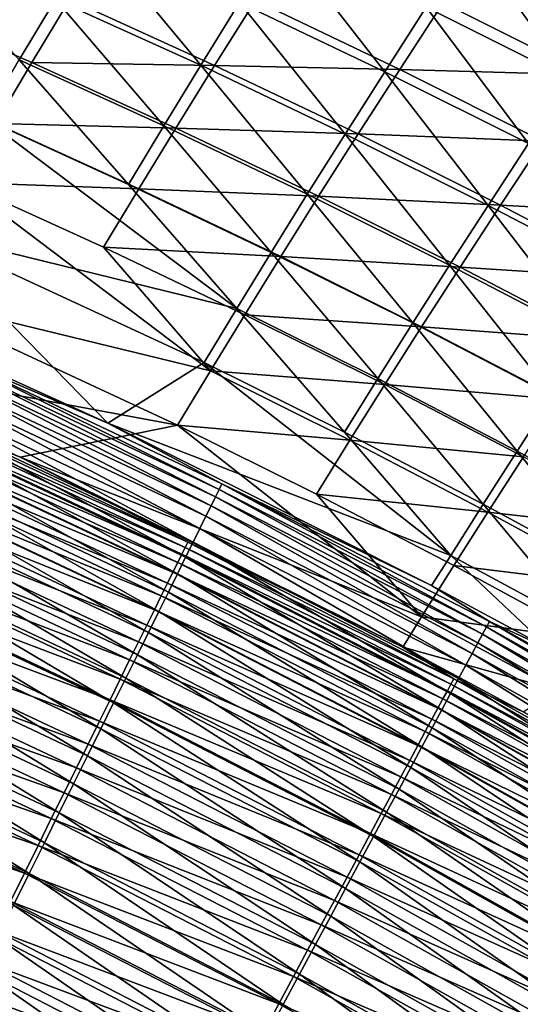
# Model space of a CAD drawing. Header units: metres. Extents: x 0 to 1400, y -1400 to 0.
# Tile 327 of 367: x 1054 to 1076, y -181 to -137. Entities that reach past the tile are written whole.
import ezdxf

# ---------------------------------------------------------------- set-up
doc = ezdxf.new("R2010")
doc.units = ezdxf.units.M

msp = doc.modelspace()

# ---------------------------------------------------------------- linework, layer by layer
at = {"layer": 'None'}
for points in [[(1048.645752, -133.675934, -311.943634), (1055.097534, -136.481873, -311.939362), (1053.501953, -139.165115, -339.937683)], [(1056.771484, -133.705612, -283.946808), (1061.498047, -139.398178, -311.935242), (1055.097534, -136.481873, -311.939362)], [(1056.771484, -133.705612, -283.946808), (1063.206421, -136.639114, -283.942535), (1061.498047, -139.398178, -311.935242)], [(1063.206421, -136.639114, -283.942535), (1064.998535, -133.784332, -255.959869), (1069.587646, -139.68367, -283.938385)], [(1069.587646, -139.68367, -283.938385), (1064.998535, -133.784332, -255.959869), (1071.415161, -136.846786, -255.955688)], [(1077.775635, -140.021011, -255.951675), (1071.415161, -136.846786, -255.955688), (1073.331055, -133.912048, -227.987076)], [(1079.727295, -137.105148, -227.983154), (1077.775635, -140.021011, -255.951675), (1073.331055, -133.912048, -227.987076)], [(1055.739746, -136.49202, -283.576111), (1047.683716, -136.488144, -311.584625), (1054.064819, -139.269669, -311.579834)], [(1054.064819, -139.269669, -311.579834), (1047.683716, -136.488144, -311.584625), (1052.468506, -141.954498, -339.591309)], [(1055.097534, -136.481873, -311.939362), (1059.869385, -142.064117, -339.933838), (1053.501953, -139.165115, -339.937683)], [(1062.106201, -139.401047, -283.571198), (1055.739746, -136.49202, -283.576111), (1054.064819, -139.269669, -311.579834)], [(1055.097534, -136.481873, -311.939362), (1061.498047, -139.398178, -311.935242), (1059.869385, -142.064117, -339.933838)], [(1063.899536, -136.544983, -255.577652), (1055.739746, -136.49202, -283.576111), (1062.106201, -139.401047, -283.571198)], [(1061.498047, -139.398178, -311.935242), (1063.206421, -136.639114, -283.942535), (1067.844971, -142.425018, -311.931305)], [(1070.250122, -139.582672, -255.572815), (1063.899536, -136.544983, -255.577652), (1062.106201, -139.401047, -283.571198)], [(1067.844971, -142.425018, -311.931305), (1063.206421, -136.639114, -283.942535), (1069.587646, -139.68367, -283.938385)], [(1070.250122, -139.582672, -255.572815), (1072.167236, -136.646622, -227.592346), (1063.899536, -136.544983, -255.577652)], [(1069.587646, -139.68367, -283.938385), (1071.415161, -136.846786, -255.955688), (1075.912842, -142.839462, -283.934418)], [(1078.499878, -139.814362, -227.587738), (1072.167236, -136.646622, -227.592346), (1070.250122, -139.582672, -255.572815)], [(1071.415161, -136.846786, -255.955688), (1077.775635, -140.021011, -255.951675), (1075.912842, -142.839462, -283.934418)], [(1072.167236, -136.646622, -227.592346), (1078.499878, -139.814362, -227.587738), (1080.545044, -136.797607, -199.623489)], [(1053.501953, -139.165115, -339.937683), (1058.316284, -144.639511, -367.934113), (1051.980103, -141.758209, -367.937592)], [(1060.396973, -142.161438, -311.575195), (1054.064819, -139.269669, -311.579834), (1052.468506, -141.954498, -339.591309)], [(1053.501953, -139.165115, -339.937683), (1059.869385, -142.064117, -339.933838), (1058.316284, -144.639511, -367.934113)], [(1062.106201, -139.401047, -283.571198), (1054.064819, -139.269669, -311.579834), (1060.396973, -142.161438, -311.575195)], [(1059.869385, -142.064117, -339.933838), (1061.498047, -139.398178, -311.935242), (1066.183228, -145.073135, -339.930145)], [(1068.421509, -142.420776, -283.566467), (1062.106201, -139.401047, -283.571198), (1060.396973, -142.161438, -311.575195)], [(1066.183228, -145.073135, -339.930145), (1061.498047, -139.398178, -311.935242), (1067.844971, -142.425018, -311.931305)], [(1070.250122, -139.582672, -255.572815), (1062.106201, -139.401047, -283.571198), (1068.421509, -142.420776, -283.566467)], [(1074.135864, -145.562561, -311.92749), (1067.844971, -142.425018, -311.931305), (1069.587646, -139.68367, -283.938385)], [(1076.546997, -142.731491, -255.568146), (1070.250122, -139.582672, -255.572815), (1068.421509, -142.420776, -283.566467)], [(1075.912842, -142.839462, -283.934418), (1074.135864, -145.562561, -311.92749), (1069.587646, -139.68367, -283.938385)], [(1076.546997, -142.731491, -255.568146), (1078.499878, -139.814362, -227.587738), (1070.250122, -139.582672, -255.572815)], [(1049.13916, -146.686447, -423.936798), (1051.980103, -141.758209, -367.937592), (1063.087769, -150.098999, -395.930298)], [(1058.767578, -144.828918, -339.587067), (1052.468506, -141.954498, -339.591309), (1050.946411, -144.549683, -367.608765)], [(1051.980103, -141.758209, -367.937592), (1058.316284, -144.639511, -367.934113), (1063.087769, -150.098999, -395.930298)], [(1060.396973, -142.161438, -311.575195), (1052.468506, -141.954498, -339.591309), (1058.767578, -144.828918, -339.587067)], [(1058.316284, -144.639511, -367.934113), (1059.869385, -142.064117, -339.933838), (1064.598755, -147.630325, -367.930756)], [(1064.598755, -147.630325, -367.930756), (1059.869385, -142.064117, -339.933838), (1066.183228, -145.073135, -339.930145)], [(1066.677856, -145.163376, -311.570709), (1060.396973, -142.161438, -311.575195), (1058.767578, -144.828918, -339.587067)], [(1066.677856, -145.163376, -311.570709), (1068.421509, -142.420776, -283.566467), (1060.396973, -142.161438, -311.575195)], [(1066.183228, -145.073135, -339.930145), (1067.844971, -142.425018, -311.931305), (1072.441162, -148.192322, -339.926605)], [(1074.683228, -145.551102, -283.56192), (1068.421509, -142.420776, -283.566467), (1066.677856, -145.163376, -311.570709)], [(1067.844971, -142.425018, -311.931305), (1074.135864, -145.562561, -311.92749), (1072.441162, -148.192322, -339.926605)], [(1068.421509, -142.420776, -283.566467), (1074.683228, -145.551102, -283.56192), (1076.546997, -142.731491, -255.568146)], [(1074.135864, -145.562561, -311.92749), (1075.912842, -142.839462, -283.934418), (1080.368774, -148.810959, -311.923859)], [(1074.683228, -145.551102, -283.56192), (1082.787842, -145.991333, -255.56369), (1076.546997, -142.731491, -255.568146)], [(1050.946411, -144.549683, -367.608765), (1048.106934, -149.483658, -423.654297), (1061.919678, -152.843521, -395.625336)], [(1058.767578, -144.828918, -339.587067), (1050.946411, -144.549683, -367.608765), (1057.214111, -147.406342, -367.605133)], [(1057.214111, -147.406342, -367.605133), (1050.946411, -144.549683, -367.608765), (1061.919678, -152.843521, -395.625336)], [(1063.087769, -150.098999, -395.930298), (1058.316284, -144.639511, -367.934113), (1064.598755, -147.630325, -367.930756)], [(1065.015503, -147.812988, -339.583008), (1058.767578, -144.828918, -339.587067), (1057.214111, -147.406342, -367.605133)], [(1066.677856, -145.163376, -311.570709), (1058.767578, -144.828918, -339.587067), (1065.015503, -147.812988, -339.583008)], [(1070.825439, -150.730774, -367.927551), (1064.598755, -147.630325, -367.930756), (1066.183228, -145.073135, -339.930145)], [(1072.441162, -148.192322, -339.926605), (1070.825439, -150.730774, -367.927551), (1066.183228, -145.073135, -339.930145)], [(1072.905273, -148.275391, -311.566406), (1066.677856, -145.163376, -311.570709), (1065.015503, -147.812988, -339.583008)], [(1072.905273, -148.275391, -311.566406), (1074.683228, -145.551102, -283.56192), (1066.677856, -145.163376, -311.570709)], [(1072.441162, -148.192322, -339.926605), (1074.135864, -145.562561, -311.92749), (1078.641113, -151.421799, -339.923248)], [(1072.905273, -148.275391, -311.566406), (1080.888916, -148.791916, -283.557556), (1074.683228, -145.551102, -283.56192)], [(1078.641113, -151.421799, -339.923248), (1074.135864, -145.562561, -311.92749), (1080.368774, -148.810959, -311.923859)], [(1080.888916, -148.791916, -283.557556), (1082.787842, -145.991333, -255.56369), (1074.683228, -145.551102, -283.56192)], [(1045.683716, -149.813354, -468.96109), (1049.13916, -146.686447, -423.936798), (1057.412354, -155.150787, -468.94104)], [(1049.13916, -146.686447, -423.936798), (1061.646118, -152.482086, -423.931824), (1057.412354, -155.150787, -468.94104)], [(1061.646118, -152.482086, -423.931824), (1049.13916, -146.686447, -423.936798), (1063.087769, -150.098999, -395.930298)], [(1063.430664, -150.372147, -367.601624), (1065.015503, -147.812988, -339.583008), (1057.214111, -147.406342, -367.605133)], [(1063.430664, -150.372147, -367.601624), (1057.214111, -147.406342, -367.605133), (1061.919678, -152.843521, -395.625336)], [(1063.087769, -150.098999, -395.930298), (1064.598755, -147.630325, -367.930756), (1069.285156, -153.180099, -395.92746)], [(1064.598755, -147.630325, -367.930756), (1070.825439, -150.730774, -367.927551), (1069.285156, -153.180099, -395.92746)], [(1071.209839, -150.90657, -339.579102), (1065.015503, -147.812988, -339.583008), (1063.430664, -150.372147, -367.601624)], [(1065.015503, -147.812988, -339.583008), (1071.209839, -150.90657, -339.579102), (1072.905273, -148.275391, -311.566406)], [(1070.825439, -150.730774, -367.927551), (1072.441162, -148.192322, -339.926605), (1076.993896, -153.94101, -367.924469)], [(1071.209839, -150.90657, -339.579102), (1079.076782, -151.497314, -311.562286), (1072.905273, -148.275391, -311.566406)], [(1076.993896, -153.94101, -367.924469), (1072.441162, -148.192322, -339.926605), (1078.641113, -151.421799, -339.923248)], [(1079.076782, -151.497314, -311.562286), (1080.888916, -148.791916, -283.557556), (1072.905273, -148.275391, -311.566406)], [(1060.478882, -155.229553, -423.650421), (1048.106934, -149.483658, -423.654297), (1043.348267, -152.057114, -468.687897)], [(1045.683716, -149.813354, -468.96109), (1057.412354, -155.150787, -468.94104), (1050.455566, -152.160278, -470.680695)], [(1061.919678, -152.843521, -395.625336), (1048.106934, -149.483658, -423.654297), (1060.478882, -155.229553, -423.650421)], [(1067.816406, -155.542923, -423.929504), (1061.646118, -152.482086, -423.931824), (1063.087769, -150.098999, -395.930298)], [(1063.087769, -150.098999, -395.930298), (1069.285156, -153.180099, -395.92746), (1067.816406, -155.542923, -423.929504)], [(1069.593506, -153.44696, -367.598267), (1063.430664, -150.372147, -367.601624), (1061.919678, -152.843521, -395.625336)], [(1069.593506, -153.44696, -367.598267), (1071.209839, -150.90657, -339.579102), (1063.430664, -150.372147, -367.601624)], [(1069.285156, -153.180099, -395.92746), (1070.825439, -150.730774, -367.927551), (1075.424194, -156.370468, -395.924744)], [(1075.424194, -156.370468, -395.924744), (1070.825439, -150.730774, -367.927551), (1076.993896, -153.94101, -367.924469)], [(1069.593506, -153.44696, -367.598267), (1077.348267, -154.109543, -339.575378), (1071.209839, -150.90657, -339.579102)], [(1077.348267, -154.109543, -339.575378), (1079.076782, -151.497314, -311.562286), (1071.209839, -150.90657, -339.579102)], [(1053.553223, -156.635925, -468.671722), (1043.348267, -152.057114, -468.687897), (1049.025879, -154.775284, -470.269562)], [(1053.553223, -156.635925, -468.671722), (1060.478882, -155.229553, -423.650421), (1043.348267, -152.057114, -468.687897)], [(1050.3396, -152.416794, -472.410889), (1062.1427, -158.381638, -474.111176), (1050.190552, -152.746231, -474.129211)], [(1062.302612, -158.058136, -472.392059), (1050.3396, -152.416794, -472.410889), (1050.455566, -152.160278, -470.680695)], [(1062.302612, -158.058136, -472.392059), (1062.1427, -158.381638, -474.111176), (1050.3396, -152.416794, -472.410889)], [(1050.455566, -152.160278, -470.680695), (1057.412354, -155.150787, -468.94104), (1062.427002, -157.806458, -470.661072)], [(1062.427002, -157.806458, -470.661072), (1062.302612, -158.058136, -472.392059), (1050.455566, -152.160278, -470.680695)], [(1057.412354, -155.150787, -468.94104), (1061.646118, -152.482086, -423.931824), (1072.503174, -160.969894, -451.936615)], [(1061.646118, -152.482086, -423.931824), (1067.816406, -155.542923, -423.929504), (1072.503174, -160.969894, -451.936615)], [(1050.190552, -152.746231, -474.129211), (1061.947754, -158.77597, -475.814117), (1050.008911, -153.147614, -475.831329)], [(1050.190552, -152.746231, -474.129211), (1062.1427, -158.381638, -474.111176), (1061.947754, -158.77597, -475.814117)], [(1061.919678, -152.843521, -395.625336), (1060.478882, -155.229553, -423.650421), (1068.053101, -155.898926, -395.622681)], [(1061.919678, -152.843521, -395.625336), (1068.053101, -155.898926, -395.622681), (1069.593506, -153.44696, -367.598267)], [(1049.795288, -153.619949, -477.51297), (1050.008911, -153.147614, -475.831329), (1061.71814, -159.240189, -477.496582)], [(1050.008911, -153.147614, -475.831329), (1061.947754, -158.77597, -475.814117), (1061.71814, -159.240189, -477.496582)], [(1067.816406, -155.542923, -423.929504), (1069.285156, -153.180099, -395.92746), (1073.928467, -158.712585, -423.927246)], [(1073.928467, -158.712585, -423.927246), (1069.285156, -153.180099, -395.92746), (1075.424194, -156.370468, -395.924744)], [(1049.795288, -153.619949, -477.51297), (1061.45459, -159.773315, -479.154297), (1049.549927, -154.162277, -479.1698)], [(1061.45459, -159.773315, -479.154297), (1049.795288, -153.619949, -477.51297), (1061.71814, -159.240189, -477.496582)], [(1068.053101, -155.898926, -395.622681), (1075.700562, -156.630615, -367.595062), (1069.593506, -153.44696, -367.598267)], [(1075.700562, -156.630615, -367.595062), (1077.348267, -154.109543, -339.575378), (1069.593506, -153.44696, -367.598267)], [(1061.157349, -160.37439, -480.782867), (1049.273438, -154.77359, -480.797516), (1049.549927, -154.162277, -479.1698)], [(1049.549927, -154.162277, -479.1698), (1061.45459, -159.773315, -479.154297), (1061.157349, -160.37439, -480.782867)], [(1075.424194, -156.370468, -395.924744), (1076.993896, -153.94101, -367.924469), (1081.502808, -159.670135, -395.92218)], [(1048.782104, -155.315109, -473.445923), (1060.811157, -160.611465, -471.845856), (1048.919189, -155.011597, -471.86322)], [(1060.925659, -160.379593, -470.251495), (1049.025879, -154.775284, -470.269562), (1048.919189, -155.011597, -471.86322)], [(1048.919189, -155.011597, -471.86322), (1060.811157, -160.611465, -471.845856), (1060.925659, -160.379593, -470.251495)], [(1049.273438, -154.77359, -480.797516), (1060.827026, -161.04245, -482.378052), (1048.966187, -155.452927, -482.391785)], [(1060.925659, -160.379593, -470.251495), (1053.553223, -156.635925, -468.671722), (1049.025879, -154.775284, -470.269562)], [(1060.827026, -161.04245, -482.378052), (1049.273438, -154.77359, -480.797516), (1061.157349, -160.37439, -480.782867)], [(1060.66394, -160.9095, -473.429291), (1048.782104, -155.315109, -473.445923), (1048.61499, -155.684906, -475.013733)], [(1048.966187, -155.452927, -482.391785), (1060.464233, -161.776352, -483.93576), (1048.62854, -156.199112, -483.948608)], [(1048.782104, -155.315109, -473.445923), (1060.66394, -160.9095, -473.429291), (1060.811157, -160.611465, -471.845856)], [(1048.966187, -155.452927, -482.391785), (1060.827026, -161.04245, -482.378052), (1060.464233, -161.776352, -483.93576)], [(1071.212158, -163.667267, -451.668823), (1060.478882, -155.229553, -423.650421), (1053.553223, -156.635925, -468.671722)], [(1072.503174, -160.969894, -451.936615), (1071.643555, -162.282837, -468.916962), (1057.412354, -155.150787, -468.94104)], [(1057.412354, -155.150787, -468.94104), (1071.643555, -162.282837, -468.916962), (1062.427002, -157.806458, -470.661072)], [(1060.478882, -155.229553, -423.650421), (1066.585205, -158.264648, -423.648621), (1068.053101, -155.898926, -395.622681)], [(1066.585205, -158.264648, -423.648621), (1060.478882, -155.229553, -423.650421), (1071.212158, -163.667267, -451.668823)], [(1060.484497, -161.272797, -474.997864), (1048.61499, -155.684906, -475.013733), (1048.418457, -156.120087, -476.562653)], [(1060.484497, -161.272797, -474.997864), (1060.66394, -160.9095, -473.429291), (1048.61499, -155.684906, -475.013733)], [(1066.585205, -158.264648, -423.648621), (1074.130615, -159.062668, -395.620148), (1068.053101, -155.898926, -395.622681)], [(1072.503174, -160.969894, -451.936615), (1067.816406, -155.542923, -423.929504), (1073.928467, -158.712585, -423.927246)], [(1074.130615, -159.062668, -395.620148), (1075.700562, -156.630615, -367.595062), (1068.053101, -155.898926, -395.622681)], [(1060.273315, -161.700485, -476.547577), (1048.418457, -156.120087, -476.562653), (1048.192749, -156.61972, -478.088745)], [(1048.62854, -156.199112, -483.948608), (1060.069702, -162.574203, -485.452881), (1048.261719, -157.010239, -485.464844)], [(1060.484497, -161.272797, -474.997864), (1048.418457, -156.120087, -476.562653), (1060.273315, -161.700485, -476.547577)], [(1048.62854, -156.199112, -483.948608), (1060.464233, -161.776352, -483.93576), (1060.069702, -162.574203, -485.452881)], [(1073.928467, -158.712585, -423.927246), (1075.424194, -156.370468, -395.924744), (1079.979858, -161.991074, -423.92511)], [(1075.424194, -156.370468, -395.924744), (1081.502808, -159.670135, -395.92218), (1079.979858, -161.991074, -423.92511)], [(1060.030762, -162.191666, -478.074432), (1048.192749, -156.61972, -478.088745), (1047.938354, -157.182953, -479.587982)], [(1060.273315, -161.700485, -476.547577), (1048.192749, -156.61972, -478.088745), (1060.030762, -162.191666, -478.074432)], [(1070.380493, -164.994507, -468.645233), (1053.553223, -156.635925, -468.671722), (1060.925659, -160.379593, -470.251495)], [(1070.380493, -164.994507, -468.645233), (1071.212158, -163.667267, -451.668823), (1053.553223, -156.635925, -468.671722)], [(1081.749634, -159.922913, -367.59201), (1075.700562, -156.630615, -367.595062), (1074.130615, -159.062668, -395.620148)], [(1047.65564, -157.808823, -481.056458), (1059.757324, -162.745453, -479.574493), (1047.938354, -157.182953, -479.587982)], [(1059.644653, -163.433945, -486.926575), (1047.866333, -157.884186, -486.937653), (1048.261719, -157.010239, -485.464844)], [(1047.938354, -157.182953, -479.587982), (1059.757324, -162.745453, -479.574493), (1060.030762, -162.191666, -478.074432)], [(1048.261719, -157.010239, -485.464844), (1060.069702, -162.574203, -485.452881), (1059.644653, -163.433945, -486.926575)], [(1047.345093, -158.496307, -482.490387), (1059.453369, -163.360962, -481.043793), (1047.65564, -157.808823, -481.056458)], [(1047.866333, -157.884186, -486.937653), (1059.189941, -164.353485, -488.354034), (1047.443481, -158.818863, -488.364258)], [(1047.65564, -157.808823, -481.056458), (1059.453369, -163.360962, -481.043793), (1059.757324, -162.745453, -479.574493)], [(1059.189941, -164.353485, -488.354034), (1047.866333, -157.884186, -486.937653), (1059.644653, -163.433945, -486.926575)], [(1073.893921, -164.429962, -474.093506), (1062.1427, -158.381638, -474.111176), (1062.302612, -158.058136, -472.392059)], [(1074.064697, -164.112885, -472.373627), (1062.302612, -158.058136, -472.392059), (1062.427002, -157.806458, -470.661072)], [(1074.064697, -164.112885, -472.373627), (1073.893921, -164.429962, -474.093506), (1062.302612, -158.058136, -472.392059)], [(1062.427002, -157.806458, -470.661072), (1071.643555, -162.282837, -468.916962), (1074.19751, -163.866379, -470.641968)], [(1074.19751, -163.866379, -470.641968), (1074.064697, -164.112885, -472.373627), (1062.427002, -157.806458, -470.661072)], [(1047.007568, -159.243607, -483.886963), (1059.119507, -164.037109, -482.478546), (1047.345093, -158.496307, -482.490387)], [(1047.345093, -158.496307, -482.490387), (1059.119507, -164.037109, -482.478546), (1059.453369, -163.360962, -481.043793)], [(1062.1427, -158.381638, -474.111176), (1073.685669, -164.816681, -475.797241), (1061.947754, -158.77597, -475.814117)], [(1073.893921, -164.429962, -474.093506), (1073.685669, -164.816681, -475.797241), (1062.1427, -158.381638, -474.111176)], [(1071.212158, -163.667267, -451.668823), (1072.635376, -161.407623, -423.646912), (1066.585205, -158.264648, -423.648621)], [(1072.635376, -161.407623, -423.646912), (1074.130615, -159.062668, -395.620148), (1066.585205, -158.264648, -423.648621)], [(1047.443481, -158.818863, -488.364258), (1058.706787, -165.33075, -489.732391), (1046.994141, -159.812149, -489.74176)], [(1047.443481, -158.818863, -488.364258), (1059.189941, -164.353485, -488.354034), (1058.706787, -165.33075, -489.732391)], [(1061.947754, -158.77597, -475.814117), (1073.440308, -165.272095, -477.48053), (1061.71814, -159.240189, -477.496582)], [(1061.947754, -158.77597, -475.814117), (1073.685669, -164.816681, -475.797241), (1073.440308, -165.272095, -477.48053)], [(1072.503174, -160.969894, -451.936615), (1073.928467, -158.712585, -423.927246), (1078.529907, -164.226166, -451.93512)], [(1078.529907, -164.226166, -451.93512), (1073.928467, -158.712585, -423.927246), (1079.979858, -161.991074, -423.92511)], [(1046.643921, -160.048782, -485.243561), (1058.75647, -164.772186, -483.875946), (1047.007568, -159.243607, -483.886963)], [(1047.007568, -159.243607, -483.886963), (1058.75647, -164.772186, -483.875946), (1059.119507, -164.037109, -482.478546)], [(1061.71814, -159.240189, -477.496582), (1073.158569, -165.795258, -479.139038), (1061.45459, -159.773315, -479.154297)], [(1061.71814, -159.240189, -477.496582), (1073.440308, -165.272095, -477.48053), (1073.158569, -165.795258, -479.139038)], [(1080.149902, -162.334549, -395.617767), (1074.130615, -159.062668, -395.620148), (1072.635376, -161.407623, -423.646912)], [(1080.149902, -162.334549, -395.617767), (1081.749634, -159.922913, -367.59201), (1074.130615, -159.062668, -395.620148)], [(1046.994141, -159.812149, -489.74176), (1058.196045, -166.363693, -491.058807), (1046.519287, -160.861969, -491.067352)], [(1046.994141, -159.812149, -489.74176), (1058.706787, -165.33075, -489.732391), (1058.196045, -166.363693, -491.058807)], [(1061.45459, -159.773315, -479.154297), (1072.840698, -166.385208, -480.768463), (1061.157349, -160.37439, -480.782867)], [(1073.158569, -165.795258, -479.139038), (1072.840698, -166.385208, -480.768463), (1061.45459, -159.773315, -479.154297)], [(1046.254883, -160.909927, -486.557556), (1058.365356, -165.56427, -485.233337), (1046.643921, -160.048782, -485.243561)], [(1046.643921, -160.048782, -485.243561), (1058.365356, -165.56427, -485.233337), (1058.75647, -164.772186, -483.875946)], [(1060.811157, -160.611465, -471.845856), (1060.66394, -160.9095, -473.429291), (1072.502808, -166.622482, -471.828857)], [(1060.811157, -160.611465, -471.845856), (1072.625, -166.395386, -470.233856), (1060.925659, -160.379593, -470.251495)], [(1072.625, -166.395386, -470.233856), (1060.811157, -160.611465, -471.845856), (1072.502808, -166.622482, -471.828857)], [(1072.487549, -167.041, -482.364502), (1060.827026, -161.04245, -482.378052), (1061.157349, -160.37439, -480.782867)], [(1072.625, -166.395386, -470.233856), (1070.380493, -164.994507, -468.645233), (1060.925659, -160.379593, -470.251495)], [(1061.157349, -160.37439, -480.782867), (1072.840698, -166.385208, -480.768463), (1072.487549, -167.041, -482.364502)], [(1045.841553, -161.825073, -487.826355), (1057.947021, -166.411469, -486.548126), (1046.254883, -160.909927, -486.557556)], [(1057.658813, -167.450226, -492.330475), (1046.019775, -161.966202, -492.338165), (1046.519287, -160.861969, -491.067352)], [(1046.254883, -160.909927, -486.557556), (1057.947021, -166.411469, -486.548126), (1058.365356, -165.56427, -485.233337)], [(1046.519287, -160.861969, -491.067352), (1058.196045, -166.363693, -491.058807), (1057.658813, -167.450226, -492.330475)], [(1060.827026, -161.04245, -482.378052), (1072.099365, -167.76152, -483.923035), (1060.464233, -161.776352, -483.93576)], [(1060.66394, -160.9095, -473.429291), (1060.484497, -161.272797, -474.997864), (1072.345581, -166.914612, -473.412994)], [(1072.502808, -166.622482, -471.828857), (1060.66394, -160.9095, -473.429291), (1072.345581, -166.914612, -473.412994)], [(1072.099365, -167.76152, -483.923035), (1060.827026, -161.04245, -482.378052), (1072.487549, -167.041, -482.364502)], [(1076.884521, -165.101288, -468.908264), (1071.643555, -162.282837, -468.916962), (1072.503174, -160.969894, -451.936615)], [(1078.529907, -164.226166, -451.93512), (1076.884521, -165.101288, -468.908264), (1072.503174, -160.969894, -451.936615)], [(1072.153931, -167.270889, -474.9823), (1060.484497, -161.272797, -474.997864), (1060.273315, -161.700485, -476.547577)], [(1072.345581, -166.914612, -473.412994), (1060.484497, -161.272797, -474.997864), (1072.153931, -167.270889, -474.9823)], [(1078.627319, -164.658264, -423.645264), (1072.635376, -161.407623, -423.646912), (1071.212158, -163.667267, -451.668823)], [(1078.627319, -164.658264, -423.645264), (1080.149902, -162.334549, -395.617767), (1072.635376, -161.407623, -423.646912)], [(1045.404663, -162.792282, -489.047302), (1057.502441, -167.311859, -487.817719), (1045.841553, -161.825073, -487.826355)], [(1046.019775, -161.966202, -492.338165), (1057.096191, -168.588287, -493.544525), (1045.496582, -163.122742, -493.551422)], [(1045.841553, -161.825073, -487.826355), (1057.502441, -167.311859, -487.817719), (1057.947021, -166.411469, -486.548126)], [(1057.096191, -168.588287, -493.544525), (1046.019775, -161.966202, -492.338165), (1057.658813, -167.450226, -492.330475)], [(1071.928223, -167.69046, -476.532745), (1060.273315, -161.700485, -476.547577), (1060.030762, -162.191666, -478.074432)], [(1060.464233, -161.776352, -483.93576), (1071.67749, -168.544922, -485.44101), (1060.069702, -162.574203, -485.452881)], [(1072.153931, -167.270889, -474.9823), (1060.273315, -161.700485, -476.547577), (1071.928223, -167.69046, -476.532745)], [(1060.464233, -161.776352, -483.93576), (1072.099365, -167.76152, -483.923035), (1071.67749, -168.544922, -485.44101)], [(1059.757324, -162.745453, -479.574493), (1071.668823, -168.172455, -478.060364), (1060.030762, -162.191666, -478.074432)], [(1060.030762, -162.191666, -478.074432), (1071.668823, -168.172455, -478.060364), (1071.928223, -167.69046, -476.532745)], [(1071.643555, -162.282837, -468.916962), (1076.884521, -165.101288, -468.908264), (1074.19751, -163.866379, -470.641968)], [(1044.945068, -163.809631, -490.217834), (1057.032471, -168.263519, -489.039459), (1045.404663, -162.792282, -489.047302)], [(1045.404663, -162.792282, -489.047302), (1057.032471, -168.263519, -489.039459), (1057.502441, -167.311859, -487.817719)], [(1059.453369, -163.360962, -481.043793), (1071.376465, -168.715988, -479.561188), (1059.757324, -162.745453, -479.574493)], [(1060.069702, -162.574203, -485.452881), (1071.222656, -169.389145, -486.915558), (1059.644653, -163.433945, -486.926575)], [(1059.757324, -162.745453, -479.574493), (1071.376465, -168.715988, -479.561188), (1071.668823, -168.172455, -478.060364)], [(1060.069702, -162.574203, -485.452881), (1071.67749, -168.544922, -485.44101), (1071.222656, -169.389145, -486.915558)], [(1045.496582, -163.122742, -493.551422), (1056.509033, -169.775696, -494.698242), (1044.950684, -164.329391, -494.704407)], [(1045.496582, -163.122742, -493.551422), (1057.096191, -168.588287, -493.544525), (1056.509033, -169.775696, -494.698242)], [(1059.119507, -164.037109, -482.478546), (1071.05127, -169.320175, -481.031281), (1059.453369, -163.360962, -481.043793)], [(1070.736328, -170.29216, -488.343872), (1059.189941, -164.353485, -488.354034), (1059.644653, -163.433945, -486.926575)], [(1059.453369, -163.360962, -481.043793), (1071.05127, -169.320175, -481.031281), (1071.376465, -168.715988, -479.561188)], [(1059.644653, -163.433945, -486.926575), (1071.222656, -169.389145, -486.915558), (1070.736328, -170.29216, -488.343872)], [(1077.179077, -166.895615, -451.66806), (1071.212158, -163.667267, -451.668823), (1070.380493, -164.994507, -468.645233)], [(1077.179077, -166.895615, -451.66806), (1078.627319, -164.658264, -423.645264), (1071.212158, -163.667267, -451.668823)], [(1044.463745, -164.875183, -491.335327), (1056.538208, -169.264572, -490.210724), (1044.945068, -163.809631, -490.217834)], [(1044.945068, -163.809631, -490.217834), (1056.538208, -169.264572, -490.210724), (1057.032471, -168.263519, -489.039459)], [(1058.75647, -164.772186, -483.875946), (1070.694214, -169.984009, -482.466827), (1059.119507, -164.037109, -482.478546)], [(1059.119507, -164.037109, -482.478546), (1070.694214, -169.984009, -482.466827), (1071.05127, -169.320175, -481.031281)], [(1085.42688, -170.891953, -474.076538), (1073.893921, -164.429962, -474.093506), (1074.064697, -164.112885, -472.373627)], [(1085.608398, -170.581741, -472.355988), (1074.064697, -164.112885, -472.373627), (1074.19751, -163.866379, -470.641968)], [(1085.608398, -170.581741, -472.355988), (1085.42688, -170.891953, -474.076538), (1074.064697, -164.112885, -472.373627)], [(1074.19751, -163.866379, -470.641968), (1076.884521, -165.101288, -468.908264), (1085.749512, -170.340759, -470.623627)], [(1085.749512, -170.340759, -470.623627), (1085.608398, -170.581741, -472.355988), (1074.19751, -163.866379, -470.641968)], [(1044.950684, -164.329391, -494.704407), (1055.898804, -171.009827, -495.78949), (1044.383423, -165.583466, -495.794891)], [(1044.950684, -164.329391, -494.704407), (1056.509033, -169.775696, -494.698242), (1055.898804, -171.009827, -495.78949)], [(1059.189941, -164.353485, -488.354034), (1070.21936, -171.251953, -489.723053), (1058.706787, -165.33075, -489.732391)], [(1070.21936, -171.251953, -489.723053), (1059.189941, -164.353485, -488.354034), (1070.736328, -170.29216, -488.343872)], [(1085.205444, -171.270493, -475.781006), (1073.685669, -164.816681, -475.797241), (1073.893921, -164.429962, -474.093506)], [(1085.42688, -170.891953, -474.076538), (1085.205444, -171.270493, -475.781006), (1073.893921, -164.429962, -474.093506)], [(1043.961548, -165.986877, -492.397278), (1056.020386, -170.313095, -491.328949), (1044.463745, -164.875183, -491.335327)], [(1044.463745, -164.875183, -491.335327), (1056.020386, -170.313095, -491.328949), (1056.538208, -169.264572, -490.210724)], [(1058.365356, -165.56427, -485.233337), (1070.305786, -170.70575, -483.86499), (1058.75647, -164.772186, -483.875946)], [(1058.75647, -164.772186, -483.875946), (1070.305786, -170.70575, -483.86499), (1070.694214, -169.984009, -482.466827)], [(1075.687744, -167.852478, -468.637054), (1070.380493, -164.994507, -468.645233), (1072.625, -166.395386, -470.233856)], [(1075.687744, -167.852478, -468.637054), (1077.179077, -166.895615, -451.66806), (1070.380493, -164.994507, -468.645233)], [(1073.685669, -164.816681, -475.797241), (1084.944458, -171.716431, -477.465027), (1073.440308, -165.272095, -477.48053)], [(1085.205444, -171.270493, -475.781006), (1084.944458, -171.716431, -477.465027), (1073.685669, -164.816681, -475.797241)], [(1058.706787, -165.33075, -489.732391), (1069.672852, -172.266464, -491.050293), (1058.196045, -166.363693, -491.058807)], [(1058.706787, -165.33075, -489.732391), (1070.21936, -171.251953, -489.723053), (1069.672852, -172.266464, -491.050293)], [(1073.440308, -165.272095, -477.48053), (1084.644531, -172.228821, -479.124298), (1073.158569, -165.795258, -479.139038)], [(1073.440308, -165.272095, -477.48053), (1084.944458, -171.716431, -477.465027), (1084.644531, -172.228821, -479.124298)], [(1055.266846, -172.287949, -496.816162), (1043.795898, -166.882233, -496.820892), (1044.383423, -165.583466, -495.794891)], [(1044.383423, -165.583466, -495.794891), (1055.898804, -171.009827, -495.78949), (1055.266846, -172.287949, -496.816162)], [(1057.947021, -166.411469, -486.548126), (1069.887329, -171.483551, -485.223175), (1058.365356, -165.56427, -485.233337)], [(1058.365356, -165.56427, -485.233337), (1069.887329, -171.483551, -485.223175), (1070.305786, -170.70575, -483.86499)], [(1084.306396, -172.806747, -480.754517), (1072.840698, -166.385208, -480.768463), (1073.158569, -165.795258, -479.139038)], [(1073.158569, -165.795258, -479.139038), (1084.644531, -172.228821, -479.124298), (1084.306396, -172.806747, -480.754517)], [(1043.439697, -167.142288, -493.401703), (1055.480225, -171.407074, -492.391602), (1043.961548, -165.986877, -492.397278)], [(1043.961548, -165.986877, -492.397278), (1055.480225, -171.407074, -492.391602), (1056.020386, -170.313095, -491.328949)], [(1057.502441, -167.311859, -487.817719), (1069.439697, -172.315521, -486.538727), (1057.947021, -166.411469, -486.548126)], [(1058.196045, -166.363693, -491.058807), (1069.098022, -173.333664, -492.322754), (1057.658813, -167.450226, -492.330475)], [(1057.947021, -166.411469, -486.548126), (1069.439697, -172.315521, -486.538727), (1069.887329, -171.483551, -485.223175)], [(1058.196045, -166.363693, -491.058807), (1069.672852, -172.266464, -491.050293), (1069.098022, -173.333664, -492.322754)], [(1072.345581, -166.914612, -473.412994), (1083.977051, -173.045441, -471.812561), (1072.502808, -166.622482, -471.828857)], [(1072.840698, -166.385208, -480.768463), (1083.93042, -173.44928, -482.351349), (1072.487549, -167.041, -482.364502)], [(1072.502808, -166.622482, -471.828857), (1084.106812, -172.823441, -470.216919), (1072.625, -166.395386, -470.233856)], [(1083.977051, -173.045441, -471.812561), (1084.106812, -172.823441, -470.216919), (1072.502808, -166.622482, -471.828857)], [(1084.106812, -172.823441, -470.216919), (1075.687744, -167.852478, -468.637054), (1072.625, -166.395386, -470.233856)], [(1083.93042, -173.44928, -482.351349), (1072.840698, -166.385208, -480.768463), (1084.306396, -172.806747, -480.754517)], [(1042.89917, -168.338867, -494.34671), (1054.918701, -172.544098, -493.396698), (1043.439697, -167.142288, -493.401703)], [(1043.795898, -166.882233, -496.820892), (1054.614502, -173.607361, -497.776276), (1043.189453, -168.222885, -497.780334)], [(1043.439697, -167.142288, -493.401703), (1054.918701, -172.544098, -493.396698), (1055.480225, -171.407074, -492.391602)], [(1054.614502, -173.607361, -497.776276), (1043.795898, -166.882233, -496.820892), (1055.266846, -172.287949, -496.816162)], [(1083.517212, -174.155319, -483.910675), (1072.099365, -167.76152, -483.923035), (1072.487549, -167.041, -482.364502)], [(1083.809937, -173.331238, -473.397339), (1072.345581, -166.914612, -473.412994), (1072.153931, -167.270889, -474.9823)], [(1083.977051, -173.045441, -471.812561), (1072.345581, -166.914612, -473.412994), (1083.809937, -173.331238, -473.397339)], [(1072.487549, -167.041, -482.364502), (1083.93042, -173.44928, -482.351349), (1083.517212, -174.155319, -483.910675)], [(1057.032471, -168.263519, -489.039459), (1068.963867, -173.199783, -487.809082), (1057.502441, -167.311859, -487.817719)], [(1068.495972, -174.451523, -493.537567), (1057.096191, -168.588287, -493.544525), (1057.658813, -167.450226, -492.330475)], [(1057.502441, -167.311859, -487.817719), (1068.963867, -173.199783, -487.809082), (1069.439697, -172.315521, -486.538727)], [(1057.658813, -167.450226, -492.330475), (1069.098022, -173.333664, -492.322754), (1068.495972, -174.451523, -493.537567)], [(1083.606079, -173.679977, -474.967285), (1072.153931, -167.270889, -474.9823), (1071.928223, -167.69046, -476.532745)], [(1083.809937, -173.331238, -473.397339), (1072.153931, -167.270889, -474.9823), (1083.606079, -173.679977, -474.967285)], [(1071.668823, -168.172455, -478.060364), (1083.365845, -174.090805, -476.518402), (1071.928223, -167.69046, -476.532745)], [(1072.099365, -167.76152, -483.923035), (1083.067871, -174.92305, -485.429443), (1071.67749, -168.544922, -485.44101)], [(1071.928223, -167.69046, -476.532745), (1083.365845, -174.090805, -476.518402), (1083.606079, -173.679977, -474.967285)], [(1083.067871, -174.92305, -485.429443), (1072.099365, -167.76152, -483.923035), (1083.517212, -174.155319, -483.910675)], [(1042.341309, -169.574036, -495.230438), (1054.337158, -173.721664, -494.342346), (1042.89917, -168.338867, -494.34671)], [(1053.943115, -174.965317, -498.667786), (1042.565186, -169.602692, -498.671234), (1043.189453, -168.222885, -497.780334)], [(1042.89917, -168.338867, -494.34671), (1054.337158, -173.721664, -494.342346), (1054.918701, -172.544098, -493.396698)], [(1043.189453, -168.222885, -497.780334), (1054.614502, -173.607361, -497.776276), (1053.943115, -174.965317, -498.667786)], [(1056.538208, -169.264572, -490.210724), (1068.46106, -174.134476, -489.031586), (1057.032471, -168.263519, -489.039459)], [(1057.032471, -168.263519, -489.039459), (1068.46106, -174.134476, -489.031586), (1068.963867, -173.199783, -487.809082)], [(1071.376465, -168.715988, -479.561188), (1083.089844, -174.562866, -478.046753), (1071.668823, -168.172455, -478.060364)], [(1071.668823, -168.172455, -478.060364), (1083.089844, -174.562866, -478.046753), (1083.365845, -174.090805, -476.518402)], [(1057.096191, -168.588287, -493.544525), (1067.867676, -175.617905, -494.692047), (1056.509033, -169.775696, -494.698242)], [(1067.867676, -175.617905, -494.692047), (1057.096191, -168.588287, -493.544525), (1068.495972, -174.451523, -493.537567)], [(1071.05127, -169.320175, -481.031281), (1082.778564, -175.095306, -479.548309), (1071.376465, -168.715988, -479.561188)], [(1071.67749, -168.544922, -485.44101), (1082.58374, -175.750473, -486.904816), (1071.222656, -169.389145, -486.915558)], [(1071.376465, -168.715988, -479.561188), (1082.778564, -175.095306, -479.548309), (1083.089844, -174.562866, -478.046753)], [(1071.67749, -168.544922, -485.44101), (1083.067871, -174.92305, -485.429443), (1082.58374, -175.750473, -486.904816)], [(1056.020386, -170.313095, -491.328949), (1067.932007, -175.117706, -490.203583), (1056.538208, -169.264572, -490.210724)], [(1056.538208, -169.264572, -490.210724), (1067.932007, -175.117706, -490.203583), (1068.46106, -174.134476, -489.031586)], [(1070.694214, -169.984009, -482.466827), (1082.432495, -175.687286, -481.019104), (1071.05127, -169.320175, -481.031281)], [(1071.222656, -169.389145, -486.915558), (1082.065796, -176.635574, -488.333893), (1070.736328, -170.29216, -488.343872)], [(1071.05127, -169.320175, -481.031281), (1082.432495, -175.687286, -481.019104), (1082.778564, -175.095306, -479.548309)], [(1071.222656, -169.389145, -486.915558), (1082.58374, -175.750473, -486.904816), (1082.065796, -176.635574, -488.333893)], [(1041.76709, -170.845276, -496.050964), (1053.736938, -174.937256, -495.226685), (1042.341309, -169.574036, -495.230438)], [(1042.341309, -169.574036, -495.230438), (1053.736938, -174.937256, -495.226685), (1054.337158, -173.721664, -494.342346)], [(1053.253906, -176.3591, -499.488617), (1042.565186, -169.602692, -498.671234), (1053.943115, -174.965317, -498.667786)], [(1056.509033, -169.775696, -494.698242), (1067.214722, -176.830215, -495.783997), (1055.898804, -171.009827, -495.78949)], [(1056.509033, -169.775696, -494.698242), (1067.867676, -175.617905, -494.692047), (1067.214722, -176.830215, -495.783997)], [(1070.305786, -170.70575, -483.86499), (1082.052124, -176.337753, -482.455383), (1070.694214, -169.984009, -482.466827)], [(1070.694214, -169.984009, -482.466827), (1082.052124, -176.337753, -482.455383), (1082.432495, -175.687286, -481.019104)], [(1055.480225, -171.407074, -492.391602), (1067.377808, -176.147614, -491.32254), (1056.020386, -170.313095, -491.328949)], [(1056.020386, -170.313095, -491.328949), (1067.377808, -176.147614, -491.32254), (1067.932007, -175.117706, -490.203583)], [(1081.515137, -177.576385, -489.713898), (1070.21936, -171.251953, -489.723053), (1070.736328, -170.29216, -488.343872)], [(1070.736328, -170.29216, -488.343872), (1082.065796, -176.635574, -488.333893), (1081.515137, -177.576385, -489.713898)], [(1053.736938, -174.937256, -495.226685), (1041.76709, -170.845276, -496.050964), (1053.119141, -176.18837, -496.047791)], [(1055.898804, -171.009827, -495.78949), (1066.53833, -178.085785, -496.811371), (1055.266846, -172.287949, -496.816162)], [(1055.898804, -171.009827, -495.78949), (1067.214722, -176.830215, -495.783997), (1066.53833, -178.085785, -496.811371)], [(1069.887329, -171.483551, -485.223175), (1081.638672, -177.045059, -483.854309), (1070.305786, -170.70575, -483.86499)], [(1070.305786, -170.70575, -483.86499), (1081.638672, -177.045059, -483.854309), (1082.052124, -176.337753, -482.455383)], [(1054.918701, -172.544098, -493.396698), (1066.799683, -177.222214, -492.385864), (1055.480225, -171.407074, -492.391602)], [(1055.480225, -171.407074, -492.391602), (1066.799683, -177.222214, -492.385864), (1067.377808, -176.147614, -491.32254)], [(1069.439697, -172.315521, -486.538727), (1081.192871, -177.807358, -485.213226), (1069.887329, -171.483551, -485.223175)], [(1070.21936, -171.251953, -489.723053), (1080.933228, -178.570892, -491.041901), (1069.672852, -172.266464, -491.050293)], [(1069.887329, -171.483551, -485.223175), (1081.192871, -177.807358, -485.213226), (1081.638672, -177.045059, -483.854309)], [(1080.933228, -178.570892, -491.041901), (1070.21936, -171.251953, -489.723053), (1081.515137, -177.576385, -489.713898)], [(1065.84021, -179.381943, -497.772125), (1054.614502, -173.607361, -497.776276), (1055.266846, -172.287949, -496.816162)], [(1055.266846, -172.287949, -496.816162), (1066.53833, -178.085785, -496.811371), (1065.84021, -179.381943, -497.772125)], [(1068.963867, -173.199783, -487.809082), (1080.716187, -178.622818, -486.52951), (1069.439697, -172.315521, -486.538727)], [(1069.672852, -172.266464, -491.050293), (1080.320923, -179.617096, -492.315125), (1069.098022, -173.333664, -492.322754)], [(1069.439697, -172.315521, -486.538727), (1080.716187, -178.622818, -486.52951), (1081.192871, -177.807358, -485.213226)], [(1069.672852, -172.266464, -491.050293), (1080.933228, -178.570892, -491.041901), (1080.320923, -179.617096, -492.315125)], [(1054.337158, -173.721664, -494.342346), (1066.19873, -178.339127, -493.391632), (1054.918701, -172.544098, -493.396698)], [(1054.918701, -172.544098, -493.396698), (1066.19873, -178.339127, -493.391632), (1066.799683, -177.222214, -492.385864)], [(1068.46106, -174.134476, -489.031586), (1080.209351, -179.489578, -487.800598), (1068.963867, -173.199783, -487.809082)], [(1068.963867, -173.199783, -487.809082), (1080.209351, -179.489578, -487.800598), (1080.716187, -178.622818, -486.52951)], [(1053.736938, -174.937256, -495.226685), (1065.576294, -179.495911, -494.337921), (1054.337158, -173.721664, -494.342346)], [(1054.614502, -173.607361, -497.776276), (1065.121704, -180.716003, -498.664246), (1053.943115, -174.965317, -498.667786)], [(1054.337158, -173.721664, -494.342346), (1065.576294, -179.495911, -494.337921), (1066.19873, -178.339127, -493.391632)], [(1065.121704, -180.716003, -498.664246), (1054.614502, -173.607361, -497.776276), (1065.84021, -179.381943, -497.772125)], [(1069.098022, -173.333664, -492.322754), (1079.679565, -180.713013, -493.53067), (1068.495972, -174.451523, -493.537567)], [(1069.098022, -173.333664, -492.322754), (1080.320923, -179.617096, -492.315125), (1079.679565, -180.713013, -493.53067)], [(1067.932007, -175.117706, -490.203583), (1079.673706, -180.405823, -489.023804), (1068.46106, -174.134476, -489.031586)], [(1068.46106, -174.134476, -489.031586), (1079.673706, -180.405823, -489.023804), (1080.209351, -179.489578, -487.800598)], [(1079.010376, -181.856537, -494.685883), (1067.867676, -175.617905, -494.692047), (1068.495972, -174.451523, -493.537567)], [(1068.495972, -174.451523, -493.537567), (1079.679565, -180.713013, -493.53067), (1079.010376, -181.856537, -494.685883)], [(1064.933838, -180.690079, -495.222839), (1053.736938, -174.937256, -495.226685), (1053.119141, -176.18837, -496.047791)], [(1064.384155, -182.085297, -499.485657), (1053.253906, -176.3591, -499.488617), (1053.943115, -174.965317, -498.667786)], [(1065.576294, -179.495911, -494.337921), (1053.736938, -174.937256, -495.226685), (1064.933838, -180.690079, -495.222839)], [(1053.943115, -174.965317, -498.667786), (1065.121704, -180.716003, -498.664246), (1064.384155, -182.085297, -499.485657)], [(1067.377808, -176.147614, -491.32254), (1079.110229, -181.369705, -490.196533), (1067.932007, -175.117706, -490.203583)], [(1067.932007, -175.117706, -490.203583), (1079.110229, -181.369705, -490.196533), (1079.673706, -180.405823, -489.023804)], [(1067.867676, -175.617905, -494.692047), (1078.314819, -183.045135, -495.778503), (1067.214722, -176.830215, -495.783997)], [(1078.314819, -183.045135, -495.778503), (1067.867676, -175.617905, -494.692047), (1079.010376, -181.856537, -494.685883)], [(1052.484985, -177.472488, -496.803833), (1064.272461, -181.919174, -496.044525), (1053.119141, -176.18837, -496.047791)], [(1053.119141, -176.18837, -496.047791), (1064.272461, -181.919174, -496.044525), (1064.933838, -180.690079, -495.222839)], [(1066.799683, -177.222214, -492.385864), (1078.519897, -182.379379, -491.316162), (1067.377808, -176.147614, -491.32254)], [(1067.377808, -176.147614, -491.32254), (1078.519897, -182.379379, -491.316162), (1079.110229, -181.369705, -490.196533)], [(1063.629028, -183.487122, -500.234314), (1052.548462, -177.78598, -500.236755), (1053.253906, -176.3591, -499.488617)], [(1063.629028, -183.487122, -500.234314), (1053.253906, -176.3591, -499.488617), (1064.384155, -182.085297, -499.485657)], [(1067.214722, -176.830215, -495.783997), (1077.594482, -184.276199, -496.806549), (1066.53833, -178.085785, -496.811371)], [(1067.214722, -176.830215, -495.783997), (1078.314819, -183.045135, -495.778503), (1077.594482, -184.276199, -496.806549)], [(1063.59375, -183.180725, -496.801086), (1052.484985, -177.472488, -496.803833), (1051.835815, -178.787109, -497.492889)], [(1064.272461, -181.919174, -496.044525), (1052.484985, -177.472488, -496.803833), (1063.59375, -183.180725, -496.801086)], [(1066.19873, -178.339127, -493.391632), (1077.903931, -183.432907, -492.380157), (1066.799683, -177.222214, -492.385864)], [(1066.799683, -177.222214, -492.385864), (1077.903931, -183.432907, -492.380157), (1078.519897, -182.379379, -491.316162)], [(1062.857788, -184.918823, -500.908173), (1051.827881, -179.243256, -500.910126), (1052.548462, -177.78598, -500.236755)], [(1062.857788, -184.918823, -500.908173), (1052.548462, -177.78598, -500.236755), (1063.629028, -183.487122, -500.234314)], [(1065.576294, -179.495911, -494.337921), (1077.263672, -184.527969, -493.386566), (1066.19873, -178.339127, -493.391632)], [(1066.53833, -178.085785, -496.811371), (1076.850708, -185.547073, -497.767944), (1065.84021, -179.381943, -497.772125)], [(1066.19873, -178.339127, -493.391632), (1077.263672, -184.527969, -493.386566), (1077.903931, -183.432907, -492.380157)], [(1066.53833, -178.085785, -496.811371), (1077.594482, -184.276199, -496.806549), (1076.850708, -185.547073, -497.767944)], [(1062.898804, -184.472244, -497.490631), (1051.835815, -178.787109, -497.492889), (1051.172852, -180.129715, -498.113098)], [(1063.59375, -183.180725, -496.801086), (1051.835815, -178.787109, -497.492889), (1062.898804, -184.472244, -497.490631)], [(1051.827881, -179.243256, -500.910126), (1062.072144, -186.377518, -501.505432), (1051.093872, -180.727951, -501.506958)], [(1062.072144, -186.377518, -501.505432), (1051.827881, -179.243256, -500.910126), (1062.857788, -184.918823, -500.908173)], [(1076.600586, -185.66214, -494.333466), (1065.576294, -179.495911, -494.337921), (1064.933838, -180.690079, -495.222839)], [(1076.085205, -186.855148, -498.660675), (1065.121704, -180.716003, -498.664246), (1065.84021, -179.381943, -497.772125)], [(1077.263672, -184.527969, -493.386566), (1065.576294, -179.495911, -494.337921), (1076.600586, -185.66214, -494.333466)], [(1065.84021, -179.381943, -497.772125), (1076.850708, -185.547073, -497.767944), (1076.085205, -186.855148, -498.660675)], [(1062.189087, -185.79129, -498.111267), (1051.172852, -180.129715, -498.113098), (1050.497437, -181.497589, -498.662781)], [(1062.898804, -184.472244, -497.490631), (1051.172852, -180.129715, -498.113098), (1062.189087, -185.79129, -498.111267)], [(1064.272461, -181.919174, -496.044525), (1075.916016, -186.833008, -495.218964), (1064.933838, -180.690079, -495.222839)], [(1064.933838, -180.690079, -495.222839), (1075.916016, -186.833008, -495.218964), (1076.600586, -185.66214, -494.333466)]]:
    msp.add_3dface(points, dxfattribs=at)

doc.saveas('drawing.dxf')
